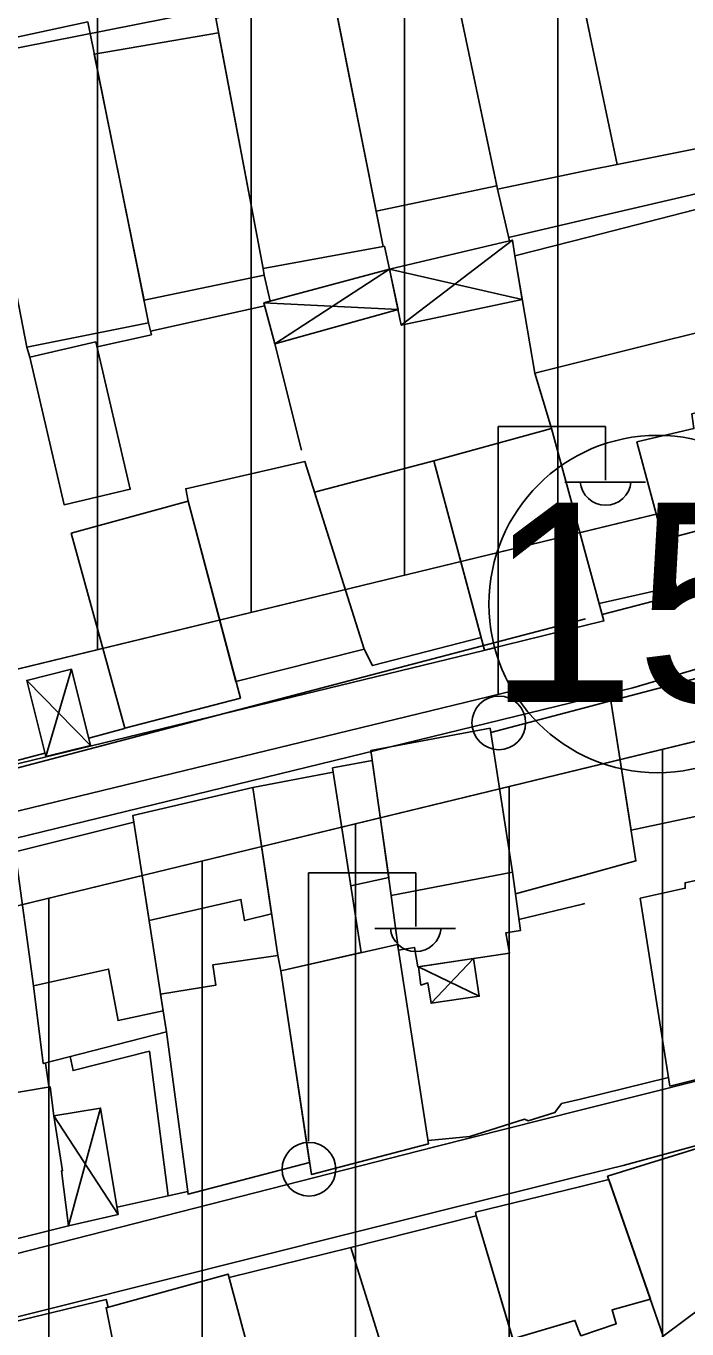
# Model space of a CAD drawing. Extents: x 417997 to 421451, y 4451742 to 4455216.
# Drawn here: x 419650.3 to 419693.4, y 4452932.9 to 4453017.9 of the extents above; entities that cross this region are included whole.
import ezdxf

# ---------------------------------------------------------------- set-up
doc = ezdxf.new("R2010")
doc.units = 0
for name, color, linetype in [('ADAKENARI', 7, 'Continuous'), ('B_Betonzemin', 7, 'Continuous'), ('B_Kapi', 7, 'Continuous'), ('B_Mesken', 7, 'Continuous'), ('B_Sundurma', 7, 'Continuous'), ('B_Teras', 7, 'Continuous'), ('KALDIRIM', 7, 'Continuous'), ('KD_DAIRE', 7, 'Continuous'), ('KD_YGEN', 7, 'Continuous'), ('PL_KON_MEV_350', 7, 'Continuous'), ('S_Elektrik_Diregi', 7, 'Continuous'), ('Sinir_Duvar_tek_tarafa_ait', 7, 'Continuous'), ('TR_ORTAYOGUNKONUT', 7, 'Continuous'), ('Yol_Sose', 7, 'Continuous')]:
    doc.layers.add(name, color=color, linetype=linetype)

msp = doc.modelspace()

# ---------------------------------------------------------------- linework, layer by layer
at = {"layer": 'ADAKENARI'}
for p, q in [((419799.347, 4453012.271), (419560.39, 4452954.317)), ((419799.347, 4453012.271), (419560.39, 4452954.317)), ((419579.136, 4452943.428), (419796.331, 4452996.105)), ((419579.136, 4452943.428), (419796.331, 4452996.105))]:
    msp.add_line(p, q, dxfattribs=at)
at = {"layer": 'B_Betonzemin'}
msp.add_lwpolyline([(419659.517, 4452941.628), (419658.307, 4452951.051), (419653.321, 4452949.791), (419653.134, 4452950.695)], dxfattribs=at)
at = {"layer": 'B_Kapi'}
msp.add_lwpolyline([(419659.517, 4452941.628), (419660.803, 4452941.894)], dxfattribs=at)
at = {"layer": 'B_Mesken'}
for points in [[(419687.141, 4453016.826), (419688.799, 4453008.882), (419696.629, 4453010.449), (419693.737, 4453024.951), (419687.212, 4453023.487), (419687.209, 4453023.486), (419685.817, 4453023.173), (419687.138, 4453016.842)], [(419687.138, 4453016.842), (419685.85, 4453023.014), (419678.017, 4453021.41), (419681, 4453007.269), (419687.049, 4453008.52), (419687.053, 4453008.521), (419688.799, 4453008.882), (419687.141, 4453016.826)], [(419662.629, 4453018.428), (419665.721, 4453002.095), (419673.539, 4453003.525), (419670.267, 4453020.008)], [(419680.952, 4453007.496), (419673.081, 4453005.833), (419670.5, 4453018.834), (419678.21, 4453020.494)], [(419646.503, 4453016.496), (419650.304, 4452996.974), (419658.252, 4452998.544), (419654.285, 4453018.171)], [(419654.709, 4453016.074), (419662.812, 4453017.464), (419665.721, 4453002.095), (419665.795, 4453001.658), (419657.951, 4453000.034)], [(419681, 4453007.269), (419681.774, 4453003.891), (419673.963, 4453002.05), (419673.63, 4453003.54), (419673.539, 4453003.525), (419673.081, 4453005.833), (419680.952, 4453007.496)], [(419687.007, 4453004.17), (419696.896, 4453006.702), (419698.413, 4452998.997), (419686.921, 4452996.134), (419686.918, 4452996.133), (419683.428, 4452995.263), (419682.138, 4453002.922), (419687.003, 4453004.169)], [(419654.809, 4452997.32), (419657.058, 4452987.698), (419652.744, 4452986.69), (419650.496, 4452996.312)], [(419699.134, 4452981.852), (419692.899, 4452980.518), (419691.8, 4452984.4), (419690.093, 4452990.783), (419693.808, 4452991.659), (419693.674, 4452992.624), (419697.549, 4452993.591), (419697.696, 4452993.107), (419700.207, 4452993.959), (419702.367, 4452986.257), (419703.237, 4452983.153)], [(419676.846, 4452989.558), (419680.155, 4452977.203), (419687.939, 4452979.117), (419684.528, 4452991.665)], [(419660.833, 4452986.911), (419660.67, 4452987.731), (419668.439, 4452989.514), (419672.303, 4452977.277), (419663.946, 4452975.153)], [(419669.072, 4452987.51), (419676.846, 4452989.558), (419679.933, 4452978.032), (419672.841, 4452976.199), (419672.303, 4452977.277)], [(419653.209, 4452984.83), (419656.695, 4452972.122), (419664.233, 4452974.07), (419660.833, 4452986.911)], [(419688.4, 4452973.904), (419696.183, 4452975.941), (419697.59, 4452967.139), (419689.716, 4452965.46)], [(419686.56, 4452962.509), (419682.177, 4452961.313), (419681.987, 4452962.721), (419680.559, 4452971.843), (419686.677, 4452973.451), (419686.68, 4452973.452), (419688.4, 4452973.904), (419690.028, 4452963.456), (419686.564, 4452962.51)], [(419674.07, 4452961.206), (419672.735, 4452970.654), (419680.517, 4452972.109), (419681.987, 4452962.721), (419682.5, 4452958.912), (419681.554, 4452958.779), (419681.774, 4452957.444), (419675.796, 4452956.555), (419675.59, 4452957.815), (419674.539, 4452957.637)], [(419670.278, 4452969.258), (419670.249, 4452969.53), (419672.827, 4452970.005), (419673.905, 4452962.376), (419671.437, 4452961.837)], [(419666.669, 4452957.3), (419665.056, 4452968.241), (419670.278, 4452969.258), (419672.117, 4452957.48), (419666.863, 4452956.3)], [(419665.056, 4452968.241), (419657.215, 4452966.413), (419657.289, 4452965.993), (419658.287, 4452959.566), (419664.266, 4452960.945), (419664.504, 4452959.57), (419666.268, 4452960.019)], [(419659.199, 4452953.688), (419659.419, 4452952.324), (419651.386, 4452950.242), (419650.743, 4452955.308), (419649.557, 4452964.06), (419657.289, 4452965.993)], [(419690.306, 4452961.035), (419692.24, 4452948.78), (419700.023, 4452950.722), (419698.015, 4452963.098), (419693.233, 4452962.038), (419693.247, 4452961.677)], [(419674.539, 4452957.637), (419676.512, 4452945.016), (419668.865, 4452943.018), (419666.863, 4452956.3), (419674.489, 4452958.013)], [(419668.749, 4452943.786), (419660.826, 4452941.72), (419659.419, 4452952.324), (419659.032, 4452954.766), (419662.629, 4452955.347), (419662.437, 4452956.675), (419666.669, 4452957.3), (419666.863, 4452956.3)], [(419643.949, 4452947.395), (419645.533, 4452937.801), (419653.031, 4452939.66), (419652.569, 4452943.243), (419652.642, 4452943.255), (419652.061, 4452946.833), (419651.825, 4452948.738)], [(419691.812, 4452932.474), (419699.591, 4452938.277), (419696.747, 4452945.564), (419688.179, 4452942.898)], [(419686.246, 4452932.982), (419686.046, 4452933.495), (419681.993, 4452932.288), (419679.618, 4452940.309), (419679.574, 4452940.55), (419686.344, 4452942.213), (419686.348, 4452942.214), (419688.254, 4452942.682), (419690.971, 4452934.887), (419688.478, 4452934.184), (419688.747, 4452933.279), (419686.435, 4452932.5), (419686.25, 4452932.973)], [(419671.445, 4452938.239), (419674.76, 4452927.593), (419679.625, 4452928.85), (419680.581, 4452925.606), (419683.665, 4452926.64), (419679.618, 4452940.309)], [(419655.475, 4452934.324), (419658.658, 4452918.43), (419660.721, 4452918.997), (419661.063, 4452917.523), (419666.2, 4452919.001), (419665.843, 4452920.37), (419667.636, 4452920.892), (419663.443, 4452936.517)], [(419657.992, 4452921.755), (419648.197, 4452919.576), (419645.947, 4452932.564), (419655.485, 4452934.85), (419655.612, 4452934.362), (419655.475, 4452934.324)]]:
    msp.add_lwpolyline(points, close=True, dxfattribs=at)
at = {"layer": 'B_Sundurma'}
for p, q in [((419674.723, 4452998.403), (419681.974, 4453003.951)), ((419666.478, 4452997.172), (419673.963, 4453002.05)), ((419673.963, 4453002.05), (419682.617, 4453000.079)), ((419674.513, 4452999.412), (419665.775, 4452999.866)), ((419653.229, 4452975.964), (419651.544, 4452970.265)), ((419654.468, 4452970.994), (419650.309, 4452975.236)), ((419679.442, 4452957.097), (419676.665, 4452954.173)), ((419679.812, 4452954.635), (419675.848, 4452956.563)), ((419656.273, 4452940.409), (419652.061, 4452946.833)), ((419653.031, 4452939.66), (419655.115, 4452947.337))]:
    msp.add_line(p, q, dxfattribs=at)
for points in [[(419673.963, 4453002.05), (419674.723, 4452998.403), (419682.617, 4453000.079), (419682.138, 4453002.922), (419681.974, 4453003.951), (419681.774, 4453003.891)], [(419674.513, 4452999.412), (419666.478, 4452997.172), (419665.775, 4452999.866), (419673.963, 4453002.05)], [(419653.229, 4452975.964), (419654.468, 4452970.994), (419651.544, 4452970.265), (419650.309, 4452975.236)], [(419679.442, 4452957.097), (419679.812, 4452954.635), (419676.665, 4452954.173), (419676.458, 4452955.502), (419676.004, 4452955.367), (419675.848, 4452956.563)], [(419653.031, 4452939.66), (419656.273, 4452940.409), (419655.115, 4452947.337), (419652.061, 4452946.833), (419652.642, 4452943.255), (419652.569, 4452943.243)]]:
    msp.add_lwpolyline(points, close=True, dxfattribs=at)
at = {"layer": 'B_Teras'}
for points in [[(419691.8, 4452984.4), (419690.093, 4452990.783), (419693.808, 4452991.659), (419693.674, 4452992.624), (419697.549, 4452993.591), (419697.696, 4452993.107), (419700.207, 4452993.959), (419703.237, 4452983.153), (419699.134, 4452981.852), (419698.191, 4452985.067), (419696.199, 4452984.544), (419695.969, 4452985.5)], [(419672.735, 4452970.654), (419674.07, 4452961.206), (419681.987, 4452962.721), (419680.517, 4452972.109)], [(419649.557, 4452964.06), (419657.289, 4452965.993), (419659.199, 4452953.688), (419656.256, 4452953.05), (419655.637, 4452956.407), (419650.743, 4452955.308)]]:
    msp.add_lwpolyline(points, close=True, dxfattribs=at)
at = {"layer": 'KALDIRIM'}
for p, q in [((419680.821, 4452977.351), (419561.339, 4452948.373)), ((419680.821, 4452977.351), (419561.339, 4452948.373)), ((419682.01, 4452974.552), (419579.611, 4452949.717)), ((419682.01, 4452974.552), (419579.611, 4452949.717))]:
    msp.add_line(p, q, dxfattribs=at)
at = {"layer": 'KD_DAIRE'}
msp.add_circle((419691.442, 4452980.211), 11, dxfattribs=at)
msp.add_circle((419691.442, 4452980.211), 11, dxfattribs=at)
at = {"layer": 'PL_KON_MEV_350'}
msp.add_lwpolyline([(419823.627, 4453240.148), (419822.565, 4453223.702), (419795.483, 4453226.221), (419799.027, 4453156.869), (419756.504, 4453159.4), (419758.023, 4453124.471), (419816.158, 4453124.471), (419809.709, 4453024.608), (419799.347, 4453012.271), (419707.401, 4453034.871), (419706.895, 4453052.588), (419682.596, 4453052.082), (419684.115, 4453033.858), (419707.401, 4453034.871), (419799.347, 4453012.271), (419560.39, 4452954.317), (419542.266, 4452957.376), (419468.571, 4453004.865), (419464.929, 4453019.074), (419512.36, 4453106.601), (419622.453, 4453235.699), (419667.916, 4453224.196), (419710.945, 4453222.677), (419709.932, 4453261.656)], dxfattribs=at)
msp.add_lwpolyline([(419796.331, 4452996.105), (419805.412, 4452988.482), (419786.294, 4452689.029), (419775.978, 4452676.538), (419568.876, 4452622.815), (419561.752, 4452629.972), (419581.871, 4452706.077), (419635.792, 4452719.454), (419637.405, 4452760.32), (419700.317, 4452851.73), (419754.087, 4452844.74), (419741.182, 4452876.464), (419703.543, 4452885.605), (419700.317, 4452851.73), (419637.405, 4452760.32), (419580.562, 4452749.662), (419577.387, 4452855.396), (419570.344, 4452931.114), (419579.136, 4452943.428)], close=True, dxfattribs=at)
at = {"layer": 'S_Elektrik_Diregi'}
for p, q in [((419681.05, 4452974.295), (419681.05, 4452991.795)), ((419681.05, 4452991.795), (419688.05, 4452991.795)), ((419688.05, 4452988.295), (419688.05, 4452991.795)), ((419685.39, 4452988.155), (419690.641, 4452988.155)), ((419668.67, 4452945.194), (419668.67, 4452962.694)), ((419668.67, 4452962.694), (419675.67, 4452962.694)), ((419675.67, 4452959.194), (419675.67, 4452962.694)), ((419673.01, 4452959.054), (419678.26, 4452959.054))]:
    msp.add_line(p, q, dxfattribs=at)
for centre in [(419681.086, 4452972.46), (419668.706, 4452943.358)]:
    msp.add_circle(centre, 1.75, dxfattribs=at)
for centre in [(419688.051, 4452988.308), (419675.67, 4452959.207)]:
    msp.add_arc(centre, 1.658, 184.83843, 355.14641, dxfattribs=at)
at = {"layer": 'Sinir_Duvar_tek_tarafa_ait'}
for points in [[(419694.879, 4453007.188), (419687.019, 4453005.357)], [(419687.016, 4453005.356), (419681.721, 4453004.122)], [(419687.019, 4453005.357), (419687.016, 4453005.356)], [(419665.795, 4453001.658), (419666.179, 4452999.973)], [(419665.826, 4452999.668), (419658.375, 4452998.013)], [(419658.252, 4452998.544), (419658.431, 4452997.772)], [(419658.431, 4452997.772), (419654.887, 4452996.988)], [(419650.496, 4452996.312), (419650.304, 4452996.974)], [(419668.225, 4452990.255), (419666.478, 4452997.172)], [(419683.428, 4452995.263), (419684.528, 4452991.665)], [(419692.658, 4452981.37), (419687.632, 4452980.244)], [(419656.685, 4452972.102), (419654.351, 4452971.464)], [(419651.49, 4452970.484), (419649.174, 4452969.883)], [(419686.54, 4452960.644), (419682.403, 4452959.631)], [(419686.544, 4452960.645), (419686.54, 4452960.644)], [(419686.703, 4452960.684), (419686.544, 4452960.645)], [(419651.771, 4452948.616), (419651.525, 4452950.278)], [(419692.153, 4452949.331), (419686.409, 4452947.934)], [(419685.181, 4452947.636), (419684.74, 4452947.046), (419683.011, 4452946.52), (419682.754, 4452946.612), (419679.19, 4452945.484), (419676.479, 4452945.231)], [(419686.405, 4452947.933), (419685.181, 4452947.636)], [(419686.409, 4452947.934), (419686.405, 4452947.933)], [(419659.517, 4452941.628), (419656.194, 4452940.882)], [(419663.502, 4452936.301), (419671.445, 4452938.239)]]:
    msp.add_lwpolyline(points, dxfattribs=at)
at = {"layer": 'TR_ORTAYOGUNKONUT'}
for p, q in [((419654.929, 4452977.245), (419654.929, 4453227.482)), ((419654.929, 4452977.245), (419654.929, 4453227.482)), ((419664.929, 4452979.671), (419664.929, 4453224.952)), ((419664.929, 4452979.671), (419664.929, 4453224.952)), ((419674.929, 4452982.096), (419674.929, 4453223.949)), ((419674.929, 4452982.096), (419674.929, 4453223.949)), ((419684.929, 4452984.521), (419684.929, 4453223.596)), ((419684.929, 4452984.521), (419684.929, 4453223.596)), ((419691.752, 4452654.69), (419691.752, 4452970.741)), ((419691.752, 4452654.69), (419691.752, 4452970.741)), ((419681.752, 4452652.096), (419681.752, 4452968.316)), ((419681.752, 4452652.096), (419681.752, 4452968.316)), ((419671.752, 4452649.502), (419671.752, 4452965.891)), ((419671.752, 4452649.502), (419671.752, 4452965.891)), ((419661.752, 4452899.125), (419661.752, 4452963.465)), ((419661.752, 4452899.125), (419661.752, 4452963.465)), ((419651.752, 4452906.506), (419651.752, 4452961.04)), ((419651.752, 4452906.506), (419651.752, 4452961.04))]:
    msp.add_line(p, q, dxfattribs=at)
at = {"layer": 'Yol_Sose'}
for points in [[(419608.123, 4452995.532), (419607.592, 4452972.625), (419607.545, 4452967.33), (419607.73, 4452959.401), (419607.365, 4452958.978), (419607.062, 4452958.827), (419575.439, 4452951.379), (419574.591, 4452951.471), (419574.259, 4452951.684), (419574.049, 4452952.289), (419574.021, 4452953.258), (419576.844, 4452982.062), (419582.559, 4453015.264), (419582.712, 4453015.749), (419582.956, 4453016.143), (419583.154, 4453016.188), (419595.198, 4453014.894), (419616.501, 4453013.857), (419632.919, 4453013.465), (419636.744, 4453013.913), (419663.045, 4453019.114), (419687.217, 4453024.243)], [(419613.19, 4452995.589), (419612.675, 4452981.911), (419611.932, 4452981.867), (419611.81, 4452981.776), (419610.876, 4452974.507), (419610.86, 4452974.249), (419611.225, 4452960.858), (419611.299, 4452960.388), (419611.345, 4452960.343), (419611.496, 4452960.312), (419611.86, 4452960.221), (419612.421, 4452960.25), (419633.471, 4452965.257), (419662.765, 4452972.975), (419686.738, 4452979.245)], [(419689.815, 4452974.748), (419711.669, 4452981.21), (419738.268, 4452988.174), (419764.232, 4452994.845), (419764.666, 4452994.976), (419765.035, 4452995.008), (419765.851, 4452994.753), (419766.334, 4452994.331), (419766.593, 4452993.859), (419766.645, 4452993.152), (419764.856, 4452981.406), (419762.679, 4452964.955), (419762.447, 4452964.583), (419761.644, 4452964.215), (419746.507, 4452961.001), (419723.22, 4452956.507), (419698.549, 4452950.24)], [(419687.821, 4452979.529), (419692.848, 4452980.844)], [(419686.738, 4452979.245), (419686.742, 4452979.246)], [(419686.686, 4452973.985), (419689.815, 4452974.748)], [(419570.036, 4452933.437), (419572.336, 4452946.098), (419572.412, 4452946.249), (419572.762, 4452946.687), (419573.142, 4452946.944), (419648.634, 4452964.71), (419686.682, 4452973.984)], [(419686.682, 4452973.984), (419686.686, 4452973.985)], [(419689.206, 4452943.602), (419719.692, 4452951.897), (419720.982, 4452951.902), (419721.346, 4452951.561), (419721.591, 4452951.097), (419721.674, 4452950.219), (419720.136, 4452944.408), (419714.758, 4452926.633), (419710.331, 4452910.798), (419710.119, 4452910.601), (419709.623, 4452910.423), (419708.902, 4452910.489), (419696.549, 4452913.431), (419686.06, 4452915.101)], [(419698.549, 4452950.24), (419686.401, 4452947.198)], [(419686.397, 4452947.197), (419676.906, 4452944.82), (419635.82, 4452934.322), (419631.376, 4452932.939), (419630.025, 4452932.366), (419611.479, 4452923.671), (419592.643, 4452914.659), (419572.972, 4452905.058), (419572.79, 4452905.089), (419572.336, 4452905.287), (419572.17, 4452905.423), (419569.991, 4452910.784), (419569.75, 4452911.375), (419568.757, 4452922.605), (419568.836, 4452923.452), (419570.036, 4452933.437)], [(419686.401, 4452947.198), (419686.397, 4452947.197)], [(419686.355, 4452942.892), (419689.206, 4452943.602)], [(419649.092, 4452874.82), (419614.412, 4452866.344), (419577.883, 4452857.842), (419577.095, 4452857.935), (419576.838, 4452858.087), (419570.897, 4452898.516), (419571.02, 4452899.046), (419571.157, 4452899.379), (419571.628, 4452899.832), (419571.765, 4452899.937), (419603.408, 4452915.053), (419632.609, 4452929.22), (419634.096, 4452929.823), (419671.372, 4452939.159), (419686.352, 4452942.891)], [(419686.352, 4452942.891), (419686.355, 4452942.892)]]:
    msp.add_lwpolyline(points, dxfattribs=at)

# ---------------------------------------------------------------- texts
at = {"layer": 'KD_YGEN'}
msp.add_text('15', height=13, dxfattribs=at).set_placement((419680.345, 4452973.817))
msp.add_text('15', height=13, dxfattribs=at).set_placement((419680.345, 4452973.817))

doc.saveas('drawing.dxf')
